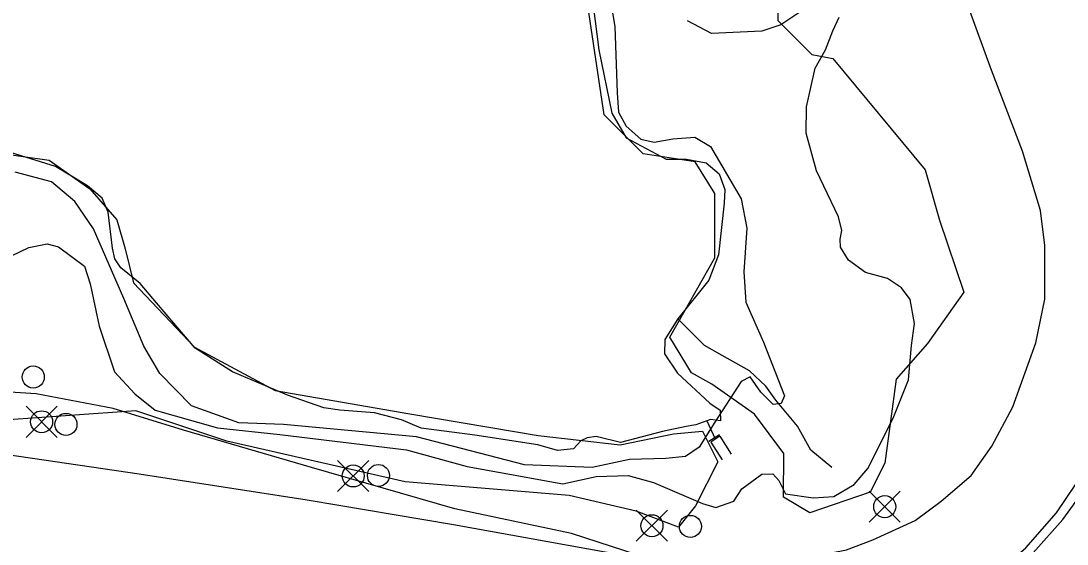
# Model space of a CAD drawing. Extents: x 347059 to 352153, y 6073752 to 6078601.
# Drawn here: x 348771.1 to 348913.3, y 6074884.7 to 6074955.8 of the extents above; entities that cross this region are included whole.
import ezdxf

# ---------------------------------------------------------------- set-up
doc = ezdxf.new("R2010")
doc.units = 0
for name, color, linetype in [('Level 1', 7, 'Continuous'), ('Level 2', 7, 'Continuous'), ('Level 21', 7, 'Continuous'), ('Level 22', 7, 'Continuous'), ('Level 26', 7, 'Continuous'), ('Level 36', 7, 'Continuous'), ('Level 4', 7, 'Continuous'), ('Level 44', 7, 'Continuous')]:
    doc.layers.add(name, color=color, linetype=linetype)

msp = doc.modelspace()

# ---------------------------------------------------------------- linework, layer by layer
at = {"layer": 'Level 1'}
for points in [[(348877.41, 6074957.3), (348874.45, 6074955.31), (348871.85, 6074954.45), (348865, 6074954.15), (348861.77, 6074955.86)], [(348882.5, 6074926.15), (348882.75, 6074927.35), (348882.26, 6074929.21), (348879.28, 6074935.44), (348877.89, 6074940.57), (348877.93, 6074944.15), (348879.12, 6074949.44), (348879.12, 6074949.44), (348880.5, 6074951.93), (348881.53, 6074954.52), (348882.36, 6074956.34)], [(348769.87, 6074923.88), (348772.21, 6074925.05), (348774.72, 6074925.55), (348776.26, 6074925.12), (348779.78, 6074922.49), (348780.57, 6074920.1), (348781.77, 6074914.33), (348783.87, 6074908.12), (348786.62, 6074905.12), (348789.38, 6074902.92), (348797.89, 6074900.5), (348806.32, 6074899.61), (348823.57, 6074897.5)], [(348823.57, 6074897.5), (348831.81, 6074895.26), (348836.05, 6074894.46), (348844.82, 6074892.88)]]:
    msp.add_lwpolyline(points, dxfattribs=at)
at = {"layer": 'Level 2'}
for points in [[(348851.08, 6074959.88), (348851.86, 6074955.09), (348852.19, 6074946.06), (348852.38, 6074943.43), (348853.43, 6074941.52), (348855.43, 6074939.75), (348857.2, 6074939.37), (348859.76, 6074939.8), (348862.74, 6074940.04), (348864.86, 6074938.76), (348869.04, 6074931.64), (348869.82, 6074927.65), (348869.42, 6074921.74), (348869.69, 6074917.58), (348872.08, 6074912.14), (348874.94, 6074904.85), (348874.48, 6074903.81), (348873.39, 6074903.68), (348871.74, 6074905.35), (348870.27, 6074907.44), (348869.06, 6074906.83), (348865.45, 6074901.27), (348863.34, 6074897.9), (348861.49, 6074896.61), (348858.8, 6074896.34), (348853.88, 6074896.2), (348848.8, 6074895.12), (348839.6, 6074895.5), (348824.94, 6074899.27), (348806.82, 6074900.95), (348800.78, 6074901.19), (348794.34, 6074903.5), (348790.05, 6074907.88), (348787.86, 6074911.63), (348785.13, 6074918.12), (348781.02, 6074927.57), (348778.46, 6074931.28), (348775.31, 6074933.96), (348770.37, 6074935.27)], [(348844.82, 6074892.88), (348849.34, 6074893.89), (348853.69, 6074894.02), (348857.12, 6074893.07), (348863.8, 6074890.2), (348865.61, 6074889.66), (348868.04, 6074890.54), (348869.15, 6074892.21), (348871.86, 6074894.22), (348873.35, 6074894.25), (348874.18, 6074893.34), (348875.08, 6074891.52), (348878.84, 6074891), (348881.63, 6074891.19), (348884.42, 6074892.82), (348886.28, 6074894.96), (348889.72, 6074901.81), (348891.81, 6074907.02), (348892.21, 6074911.73), (348892.61, 6074914.7), (348892, 6074917.98), (348890.86, 6074919.53), (348888.96, 6074920.83), (348885.93, 6074921.65), (348883.64, 6074923.32), (348882.57, 6074925.07), (348882.5, 6074926.15)], [(348858.84, 6074869.13), (348855.89, 6074870.08), (348856.73, 6074882.65), (348846, 6074886.14), (348830.12, 6074889.51), (348810.63, 6074895.11), (348793.24, 6074900.19), (348783.68, 6074903.16), (348773.22, 6074905.13), (348758.94, 6074906.04), (348748.37, 6074906.85)]]:
    msp.add_lwpolyline(points, dxfattribs=at)
at = {"layer": 'Level 21'}
for points in [[(348909.08, 6074912.08), (348910.32, 6074918.03), (348910.31, 6074925.29), (348909.72, 6074930.08), (348907.29, 6074938.15), (348903.09, 6074949.16), (348897.88, 6074963.47), (348892.14, 6074978.87), (348884.48, 6074997.74), (348878.97, 6075012.51), (348874.06, 6075025.65), (348867.61, 6075040.68), (348863.35, 6075051.26), (348858.3, 6075061.41), (348850.61, 6075075.93)], [(348764.32, 6074897.6), (348787.23, 6074894.27), (348810.07, 6074890.73), (348829.95, 6074887.38), (348853.31, 6074883.13), (348865.3, 6074881.86), (348873.86, 6074882.04), (348883.35, 6074883.93), (348886.93, 6074885.27), (348892.68, 6074887.91), (348896.25, 6074890.53), (348900.3, 6074894.03), (348903.11, 6074898.01), (348905.99, 6074903.35), (348909.08, 6074912.08)], [(348914.53, 6074809.33), (348908.74, 6074821.47), (348901.01, 6074837.56), (348899.44, 6074840.82), (348894.44, 6074851.19), (348890.44, 6074859.66), (348888.16, 6074864.92), (348888.1, 6074866.71), (348888.87, 6074870.5), (348890.43, 6074872.35), (348892.93, 6074874.07), (348899.19, 6074877.37), (348904.3, 6074881.22), (348907.73, 6074884.19), (348911.92, 6074888.95), (348915.78, 6074894.66)]]:
    msp.add_lwpolyline(points, dxfattribs=at)
at = {"layer": 'Level 22'}
msp.add_lwpolyline([(348888.1, 6074866.71), (348891.11, 6074871.18), (348892.14, 6074872.12), (348895.67, 6074873.8), (348900.08, 6074876.22), (348902.89, 6074878.29), (348908.74, 6074883.53), (348912.75, 6074888.06), (348916.05, 6074892.53), (348917.29, 6074894.8), (348918.45, 6074896.92), (348920.12, 6074900.63), (348922.33, 6074907.77), (348923.41, 6074913.28), (348924.2, 6074919.22), (348924.19, 6074925.57), (348923.58, 6074929.57), (348922.12, 6074935.85), (348918.49, 6074946.72), (348916.92, 6074946.17)], dxfattribs=at)
at = {"layer": 'Level 26'}
for p, q in [((348866.15, 6074899.37), (348864.93, 6074898.58)), ((348866.15, 6074899.37), (348867.69, 6074896.93)), ((348864.93, 6074898.58), (348866.47, 6074896.17))]:
    msp.add_line(p, q, dxfattribs=at)
at = {"layer": 'Level 36'}
for p, q in [((348776.07, 6074899.21), (348771.84, 6074903.44)), ((348771.84, 6074899.21), (348776.07, 6074903.44)), ((348818.42, 6074891.85), (348814.19, 6074896.08)), ((348814.19, 6074891.85), (348818.42, 6074896.08)), ((348890.68, 6074887.67), (348886.45, 6074891.9)), ((348886.45, 6074887.67), (348890.68, 6074891.9)), ((348859.02, 6074885.08), (348854.79, 6074889.31)), ((348854.79, 6074885.08), (348859.02, 6074889.31))]:
    msp.add_line(p, q, dxfattribs=at)
for centre in [(348772.82, 6074907.42), (348773.96, 6074901.33), (348777.27, 6074900.97), (348816.31, 6074893.97), (348819.75, 6074894.03), (348888.57, 6074889.79), (348856.91, 6074887.2), (348862.15, 6074887.1)]:
    msp.add_circle(centre, 1.5, dxfattribs=at)
at = {"layer": 'Level 4'}
for points in [[(348848.91, 6074957.96), (348849.68, 6074951.93), (348851.49, 6074943.29), (348853.42, 6074939.96), (348858.86, 6074937.05), (348861.6, 6074937.03), (348864.28, 6074936.53), (348866.05, 6074935.04), (348866.81, 6074932.94), (348866.72, 6074931.05), (348865.95, 6074924.05), (348864.67, 6074920.58), (348860.46, 6074915.35), (348858.67, 6074912.51), (348858.61, 6074910.57), (348860.4, 6074907.96), (348864.78, 6074903.86), (348866.18, 6074902.9), (348866.26, 6074901.45), (348864.87, 6074901.66), (348864.39, 6074901.48), (348862.9, 6074900.92), (348861.59, 6074900.68), (348858.34, 6074900.03), (348852.65, 6074898.51), (348849.33, 6074899.32), (348848.11, 6074899.15), (348847.25, 6074898.73), (348846.24, 6074897.67), (348844.1, 6074897.42), (348841.4, 6074898.22), (348832.83, 6074899.53)], [(348832.83, 6074899.53), (348825.54, 6074900.47), (348822.87, 6074901.59), (348819.2, 6074902.56), (348814.51, 6074902.93), (348812.3, 6074903.22), (348807.37, 6074904.97), (348799.92, 6074908.12), (348794.84, 6074911.33), (348789.58, 6074917.49), (348787.38, 6074920.14), (348784.72, 6074922.25), (348783.92, 6074923.49), (348783.61, 6074924.96), (348783.02, 6074929.86), (348782.21, 6074931.75), (348780.21, 6074933.43), (348775.86, 6074936.03), (348769.14, 6074938.12)], [(348881.37, 6074895.12), (348878.52, 6074897.46), (348876.71, 6074900.73), (348873.77, 6074904.28), (348872.41, 6074906.19), (348870.16, 6074908.26), (348866.46, 6074910.35), (348864.06, 6074911.69), (348860.46, 6074915.35)], [(348864.39, 6074901.48), (348865.51, 6074899)], [(348866.1, 6074899.56), (348864.65, 6074898.66)]]:
    msp.add_lwpolyline(points, dxfattribs=at)
at = {"layer": 'Level 44'}
for points in [[(348827.89, 6075074.66), (348821.42, 6075066.29), (348824.65, 6075062.03), (348837.08, 6075066.87), (348841.84, 6075063.87), (348846.34, 6075049.19), (348847.4, 6075028.49), (348851.36, 6075011.55), (348859.73, 6075002.02), (348863.99, 6074985.62), (348867.82, 6074975.2), (348874.1, 6074963.64), (348874.05, 6074955.9), (348878.66, 6074951.26), (348881.5, 6074950.74), (348894.07, 6074935.61), (348895.99, 6074928.75), (348899.3, 6074918.95), (348894.36, 6074912), (348890.11, 6074907.12), (348888.56, 6074895.72), (348886.59, 6074891.78)], [(348886.59, 6074891.78), (348878.39, 6074888.94), (348874.79, 6074891.09), (348874.84, 6074897.03), (348870.87, 6074902.36), (348865.04, 6074906.47), (348862.28, 6074907.97), (348859.36, 6074912.83), (348865.47, 6074923.62), (348865.45, 6074932.38), (348862.79, 6074936.68), (348855.71, 6074937.79), (348850.43, 6074943.07), (348848.26, 6074957.64)], [(348763.41, 6074938.52), (348775.01, 6074936.92), (348780.52, 6074933.01), (348784.18, 6074928.78), (348785.31, 6074924.87), (348786.45, 6074920.22), (348794.74, 6074911.5), (348805.69, 6074905.58), (348824.02, 6074902.43), (348841.46, 6074899.45), (348852.61, 6074898.22), (348859.86, 6074899.68), (348863.79, 6074900.05), (348865.89, 6074895.88), (348862.85, 6074889.89), (348860.54, 6074887.02)], [(348860.54, 6074887.02), (348854.78, 6074889.19), (348845.69, 6074891.32), (348823.38, 6074893.15), (348799.14, 6074898.72), (348786.75, 6074902.82), (348777.86, 6074902.2), (348764.97, 6074901.28)]]:
    msp.add_lwpolyline(points, dxfattribs=at)

doc.saveas('drawing.dxf')
